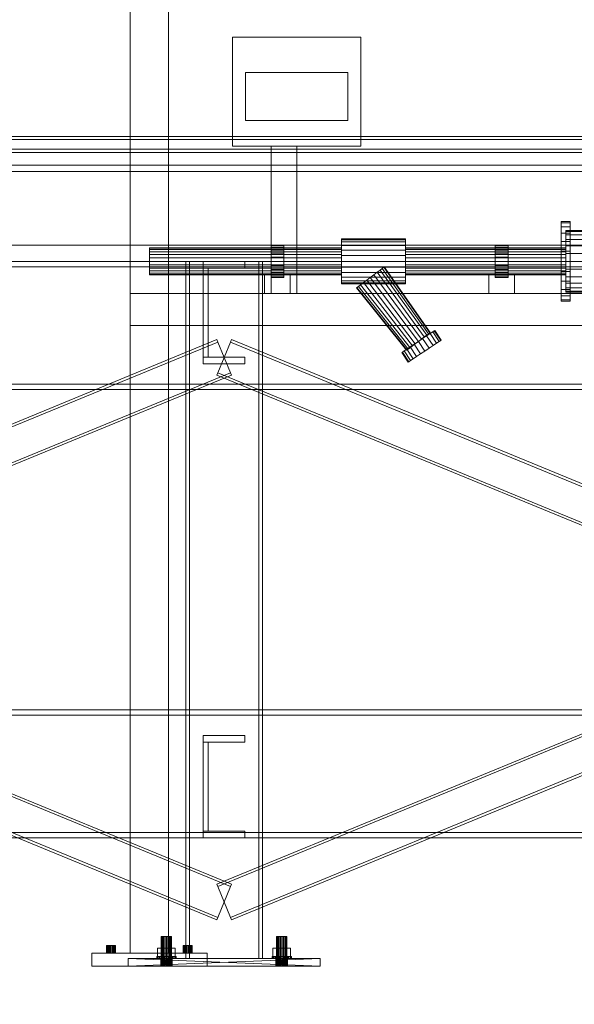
# Model space of a CAD drawing. Header units: millimetres. Extents: x -4395 to 65662, y -65530 to 6847.
# Tile 605 of 656: x 11556 to 12422, y -60 to 1477. Entities that reach past the tile are written whole.
import ezdxf

# ---------------------------------------------------------------- set-up
doc = ezdxf.new("R2010")
doc.units = ezdxf.units.MM
for name, color, linetype, lineweight in [('COTAS_O', 1, 'Continuous', 0), ('COTAS_P', 1, 'Continuous', 0), ('lateral_mezcladora', 7, 'Continuous', 0)]:
    doc.layers.add(name, color=color, linetype=linetype, lineweight=lineweight)
doc.dimstyles.new('R19_100', dxfattribs={"dimtxt": 250, "dimasz": 150, "dimexe": 150, "dimexo": 80, "dimgap": 100, "dimtad": 1, "dimtih": 1, "dimtoh": 1, "dimdsep": 46, "dimcen": 0.09, "dimadec": 0, "dimazin": 0, "dimtfac": 1, "dimtdec": 4, "dimtofl": 0, "dimtmove": 0, "dimatfit": 3, "dimfxl": 1, "dimtolj": 1, "dimtzin": 0, "dimarcsym": 0})

# ---------------------------------------------------------------- blocks, each defined once
blk = doc.blocks.new('DIM_R33_24')
at = {"layer": 'COTAS_O'}
for p, q in [((9808.4, 1100), (9808.4, 200)), ((16008.4, 1100), (16008.4, 200)), ((9808.4, 200), (9958.4, 245)), ((16008.4, 200), (15858.4, 245)), ((9808.4, 200), (16008.4, 200)), ((9808.4, 200), (9958.4, 155)), ((16008.4, 200), (15858.4, 155))]:
    blk.add_line(p, q, dxfattribs=at)
blk.add_text('6200 O', height=250, dxfattribs=at).set_placement((12908.4, 300))
blk = doc.blocks.new('DIM_R33_30')
at = {"layer": 'COTAS_P'}
for p, q in [((112.7, 0), (112.7, -2500)), ((65298.1, 0), (65298.1, -2500)), ((112.7, -2500), (262.7, -2455)), ((65298.1, -2500), (65148.1, -2455)), ((112.7, -2500), (65298.1, -2500)), ((112.7, -2500), (262.7, -2545)), ((65298.1, -2500), (65148.1, -2545))]:
    blk.add_line(p, q, dxfattribs=at)
blk.add_text('65185.39 P', height=250, dxfattribs=at).set_placement((32705.4, -2400))

msp = doc.modelspace()

# ---------------------------------------------------------------- linework, layer by layer
at = {"layer": 'lateral_mezcladora'}
for p, q in [((11728.381, 2610), (11728.381, 20)), ((11788.381, 20), (11788.381, 2610)), ((11888.381, 1450), (12088.381, 1450)), ((11888.381, 1450), (11888.381, 1280)), ((12088.381, 1280), (12088.381, 1450)), ((11908.381, 1395), (12068.381, 1395)), ((11908.381, 1395), (11908.381, 1320)), ((12068.381, 1320), (12068.381, 1395)), ((11908.381, 1320), (12068.381, 1320)), ((9808.381, 1295), (16008.381, 1295)), ((9833.381, 1290), (15408.381, 1290)), ((11888.381, 1280), (12088.381, 1280)), ((11948.381, 1280), (11988.381, 1280)), ((11948.381, 1280), (11948.381, 1050)), ((11988.381, 1050), (11988.381, 1280)), ((9808.381, 1275), (16008.381, 1275)), ((9833.381, 1270), (15408.381, 1270)), ((9808.381, 1250), (16008.381, 1250)), ((9808.381, 1240), (16008.381, 1240)), ((12401.381, 1159.887), (12401.381, 1162)), ((12401.381, 1162), (12415.381, 1162)), ((12401.381, 1153.694), (12401.381, 1159.887)), ((12401.381, 1159.887), (12415.381, 1159.887)), ((12401.381, 1143.841), (12401.381, 1153.694)), ((12401.381, 1153.694), (12415.381, 1153.694)), ((12415.381, 1159.887), (12415.381, 1162)), ((12415.381, 1153.694), (12415.381, 1159.887)), ((12415.381, 1143.841), (12415.381, 1153.694)), ((12401.381, 1131), (12401.381, 1143.841)), ((12401.381, 1143.841), (12415.381, 1143.841)), ((12408.381, 1146.364), (12408.381, 1148)), ((12408.381, 1148), (12588.381, 1148)), ((12408.381, 1141.569), (12408.381, 1146.364)), ((12408.381, 1146.364), (12588.381, 1146.364)), ((12408.381, 1133.941), (12408.381, 1141.569)), ((12408.381, 1141.569), (12588.381, 1141.569)), ((12415.381, 1131), (12415.381, 1143.841)), ((9808.381, 1125), (16008.381, 1125)), ((11948.381, 1124.148), (11948.381, 1125)), ((11948.381, 1125), (11968.381, 1125)), ((11948.381, 1121.651), (11948.381, 1124.148)), ((11948.381, 1124.148), (11968.381, 1124.148)), ((11968.381, 1124.148), (11968.381, 1125)), ((11968.381, 1121.651), (11968.381, 1124.148)), ((12058.381, 1133.807), (12058.381, 1135)), ((12058.381, 1135), (12158.381, 1135)), ((12058.381, 1130.311), (12058.381, 1133.807)), ((12058.381, 1133.807), (12158.381, 1133.807)), ((12058.381, 1124.749), (12058.381, 1130.311)), ((12058.381, 1130.311), (12158.381, 1130.311)), ((12058.381, 1117.5), (12058.381, 1124.749)), ((12058.381, 1124.749), (12158.381, 1124.749)), ((12158.381, 1133.807), (12158.381, 1135)), ((12158.381, 1130.311), (12158.381, 1133.807)), ((12158.381, 1124.749), (12158.381, 1130.311)), ((12158.381, 1117.5), (12158.381, 1124.749)), ((12298.381, 1124.148), (12298.381, 1125)), ((12298.381, 1125), (12318.381, 1125)), ((12298.381, 1121.651), (12298.381, 1124.148)), ((12298.381, 1124.148), (12318.381, 1124.148)), ((12318.381, 1124.148), (12318.381, 1125)), ((12318.381, 1121.651), (12318.381, 1124.148)), ((12401.381, 1116.047), (12401.381, 1131)), ((12401.381, 1131), (12415.381, 1131)), ((12408.381, 1124), (12408.381, 1133.941)), ((12408.381, 1133.941), (12588.381, 1133.941)), ((12408.381, 1112.423), (12408.381, 1124)), ((12408.381, 1124), (12588.381, 1124)), ((12415.381, 1116.047), (12415.381, 1131)), ((11758.381, 1120.478), (11758.381, 1121.2)), ((11758.381, 1121.2), (12058.381, 1121.2)), ((11758.381, 1118.36), (11758.381, 1120.478)), ((11758.381, 1120.478), (12058.381, 1120.478)), ((11758.381, 1114.991), (11758.381, 1118.36)), ((11758.381, 1118.36), (12058.381, 1118.36)), ((11758.381, 1110.6), (11758.381, 1114.991)), ((11758.381, 1114.991), (12058.381, 1114.991)), ((11758.381, 1105.487), (11758.381, 1110.6)), ((11758.381, 1110.6), (12058.381, 1110.6)), ((11948.381, 1117.678), (11948.381, 1121.651)), ((11948.381, 1121.651), (11968.381, 1121.651)), ((11948.381, 1112.5), (11948.381, 1117.678)), ((11948.381, 1117.678), (11968.381, 1117.678)), ((11948.381, 1106.47), (11948.381, 1112.5)), ((11948.381, 1112.5), (11968.381, 1112.5)), ((11968.381, 1117.678), (11968.381, 1121.651)), ((11968.381, 1112.5), (11968.381, 1117.678)), ((11968.381, 1106.47), (11968.381, 1112.5)), ((12058.381, 1120.478), (12058.381, 1121.2)), ((12058.381, 1118.36), (12058.381, 1120.478)), ((12058.381, 1114.991), (12058.381, 1118.36)), ((12058.381, 1109.059), (12058.381, 1117.5)), ((12058.381, 1117.5), (12158.381, 1117.5)), ((12058.381, 1110.6), (12058.381, 1114.991)), ((12058.381, 1105.487), (12058.381, 1110.6)), ((12058.381, 1109.059), (12058.381, 1100)), ((12058.381, 1109.059), (12158.381, 1109.059)), ((12158.381, 1120.478), (12158.381, 1121.2)), ((12158.381, 1121.2), (12408.381, 1121.2)), ((12158.381, 1118.36), (12158.381, 1120.478)), ((12158.381, 1120.478), (12408.381, 1120.478)), ((12158.381, 1114.991), (12158.381, 1118.36)), ((12158.381, 1118.36), (12408.381, 1118.36)), ((12158.381, 1109.059), (12158.381, 1117.5)), ((12158.381, 1110.6), (12158.381, 1114.991)), ((12158.381, 1114.991), (12408.381, 1114.991)), ((12158.381, 1105.487), (12158.381, 1110.6)), ((12158.381, 1110.6), (12408.381, 1110.6)), ((12158.381, 1100), (12158.381, 1109.059)), ((12298.381, 1117.678), (12298.381, 1121.651)), ((12298.381, 1121.651), (12318.381, 1121.651)), ((12298.381, 1112.5), (12298.381, 1117.678)), ((12298.381, 1117.678), (12318.381, 1117.678)), ((12298.381, 1106.47), (12298.381, 1112.5)), ((12298.381, 1112.5), (12318.381, 1112.5)), ((12318.381, 1117.678), (12318.381, 1121.651)), ((12318.381, 1112.5), (12318.381, 1117.678)), ((12318.381, 1106.47), (12318.381, 1112.5)), ((12401.381, 1116.047), (12401.381, 1100)), ((12401.381, 1116.047), (12415.381, 1116.047)), ((12408.381, 1120.478), (12408.381, 1121.2)), ((12408.381, 1118.36), (12408.381, 1120.478)), ((12408.381, 1114.991), (12408.381, 1118.36)), ((12408.381, 1110.6), (12408.381, 1114.991)), ((12408.381, 1112.423), (12408.381, 1100)), ((12408.381, 1112.423), (12588.381, 1112.423)), ((12408.381, 1105.487), (12408.381, 1110.6)), ((12415.381, 1100), (12415.381, 1116.047)), ((9733.381, 1100), (16053.381, 1100)), ((9733.381, 1091.5), (16053.381, 1091.5)), ((9808.381, 1100), (16008.381, 1100)), ((9808.381, 1091.5), (16008.381, 1091.5)), ((11758.381, 1105.487), (11758.381, 1100)), ((11758.381, 1105.487), (12058.381, 1105.487)), ((11758.381, 1100), (11758.381, 1094.513)), ((12058.381, 1100), (11758.381, 1100)), ((11758.381, 1094.513), (11758.381, 1089.4)), ((11758.381, 1094.513), (12058.381, 1094.513)), ((11815.048, 1100), (11935.048, 1100)), ((11815.048, 1100), (11815.048, 12)), ((11815.048, 1100), (11821.048, 1100)), ((11821.048, 12), (11821.048, 1100)), ((11842.548, 1100), (11907.548, 1100)), ((11842.548, 1089.5), (11842.548, 1100)), ((11907.548, 1089.5), (11907.548, 1100)), ((11929.048, 1100), (11935.048, 1100)), ((11929.048, 1100), (11929.048, 12)), ((11935.048, 12), (11935.048, 1100)), ((11948.381, 1106.47), (11948.381, 1100)), ((11948.381, 1106.47), (11968.381, 1106.47)), ((11948.381, 1100), (11948.381, 1093.53)), ((11968.381, 1100), (11948.381, 1100)), ((11948.381, 1093.53), (11948.381, 1087.5)), ((11948.381, 1093.53), (11968.381, 1093.53)), ((11968.381, 1100), (11968.381, 1106.47)), ((11968.381, 1100), (11968.381, 1093.53)), ((11968.381, 1093.53), (11968.381, 1087.5)), ((12058.381, 1100), (12058.381, 1105.487)), ((12058.381, 1100), (12058.381, 1094.513)), ((12058.381, 1100), (12058.381, 1090.941)), ((12158.381, 1100), (12058.381, 1100)), ((12058.381, 1094.513), (12058.381, 1089.4)), ((12158.381, 1105.487), (12158.381, 1100)), ((12158.381, 1105.487), (12408.381, 1105.487)), ((12158.381, 1100), (12158.381, 1094.513)), ((12408.381, 1100), (12158.381, 1100)), ((12158.381, 1100), (12158.381, 1090.941)), ((12158.381, 1094.513), (12158.381, 1089.4)), ((12158.381, 1094.513), (12408.381, 1094.513)), ((12298.381, 1106.47), (12298.381, 1100)), ((12298.381, 1106.47), (12318.381, 1106.47)), ((12298.381, 1100), (12298.381, 1093.53)), ((12318.381, 1100), (12298.381, 1100)), ((12298.381, 1093.53), (12298.381, 1087.5)), ((12298.381, 1093.53), (12318.381, 1093.53)), ((12318.381, 1100), (12318.381, 1106.47)), ((12318.381, 1100), (12318.381, 1093.53)), ((12318.381, 1093.53), (12318.381, 1087.5)), ((12401.381, 1100), (12401.381, 1083.953)), ((12415.381, 1100), (12401.381, 1100)), ((12408.381, 1100), (12408.381, 1105.487)), ((12408.381, 1100), (12408.381, 1094.513)), ((12408.381, 1100), (12408.381, 1087.577)), ((12588.381, 1100), (12408.381, 1100)), ((12408.381, 1094.513), (12408.381, 1089.4)), ((12415.381, 1100), (12415.381, 1083.953)), ((11758.381, 1089.4), (11758.381, 1085.009)), ((11758.381, 1089.4), (12058.381, 1089.4)), ((11758.381, 1085.009), (11758.381, 1081.64)), ((11758.381, 1085.009), (12058.381, 1085.009)), ((11758.381, 1081.64), (11758.381, 1079.522)), ((11758.381, 1081.64), (12058.381, 1081.64)), ((11758.381, 1079.522), (11758.381, 1078.8)), ((11758.381, 1079.522), (12058.381, 1079.522)), ((11758.381, 1078.8), (12058.381, 1078.8)), ((11842.548, 1089.5), (11907.548, 1089.5)), ((11842.548, 1089.5), (11850.048, 1089.5)), ((11842.548, 950.5), (11842.548, 1089.5)), ((11850.048, 950.5), (11850.048, 1089.5)), ((11938.381, 1078.8), (11978.381, 1078.8)), ((11938.381, 1078.8), (11938.381, 1050)), ((11948.381, 1087.5), (11948.381, 1082.322)), ((11948.381, 1087.5), (11968.381, 1087.5)), ((11948.381, 1082.322), (11948.381, 1078.349)), ((11948.381, 1082.322), (11968.381, 1082.322)), ((11948.381, 1078.349), (11948.381, 1075.852)), ((11948.381, 1078.349), (11968.381, 1078.349)), ((11968.381, 1087.5), (11968.381, 1082.322)), ((11968.381, 1082.322), (11968.381, 1078.349)), ((11968.381, 1078.349), (11968.381, 1075.852)), ((11978.381, 1050), (11978.381, 1078.8)), ((12058.381, 1090.941), (12058.381, 1082.5)), ((12058.381, 1090.941), (12158.381, 1090.941)), ((12058.381, 1089.4), (12058.381, 1085.009)), ((12058.381, 1085.009), (12058.381, 1081.64)), ((12058.381, 1082.5), (12058.381, 1075.251)), ((12058.381, 1082.5), (12158.381, 1082.5)), ((12058.381, 1081.64), (12058.381, 1079.522)), ((12058.381, 1079.522), (12058.381, 1078.8)), ((12108.972, 1079.193), (12103.381, 1075)), ((12108.972, 1079.193), (12114.181, 1083.1)), ((12108.972, 1079.193), (12183.144, 978.572)), ((12114.181, 1083.1), (12118.655, 1086.455)), ((12114.181, 1083.1), (12187.581, 981.9)), ((12118.655, 1086.455), (12122.088, 1089.03)), ((12118.655, 1086.455), (12191.392, 984.758)), ((12122.088, 1089.03), (12124.245, 1090.648)), ((12122.088, 1089.03), (12194.316, 986.951)), ((12124.245, 1090.648), (12124.981, 1091.2)), ((12124.245, 1090.648), (12196.155, 988.33)), ((12124.981, 1091.2), (12196.781, 988.8)), ((12158.381, 1090.941), (12158.381, 1082.5)), ((12158.381, 1089.4), (12158.381, 1085.009)), ((12158.381, 1089.4), (12408.381, 1089.4)), ((12158.381, 1085.009), (12158.381, 1081.64)), ((12158.381, 1085.009), (12408.381, 1085.009)), ((12158.381, 1082.5), (12158.381, 1075.251)), ((12158.381, 1081.64), (12158.381, 1079.522)), ((12158.381, 1081.64), (12408.381, 1081.64)), ((12158.381, 1079.522), (12158.381, 1078.8)), ((12158.381, 1079.522), (12408.381, 1079.522)), ((12158.381, 1078.8), (12408.381, 1078.8)), ((12288.381, 1078.8), (12328.381, 1078.8)), ((12288.381, 1078.8), (12288.381, 1050)), ((12298.381, 1087.5), (12298.381, 1082.322)), ((12298.381, 1087.5), (12318.381, 1087.5)), ((12298.381, 1082.322), (12298.381, 1078.349)), ((12298.381, 1082.322), (12318.381, 1082.322)), ((12298.381, 1078.349), (12298.381, 1075.852)), ((12298.381, 1078.349), (12318.381, 1078.349)), ((12318.381, 1087.5), (12318.381, 1082.322)), ((12318.381, 1082.322), (12318.381, 1078.349)), ((12318.381, 1078.349), (12318.381, 1075.852)), ((12328.381, 1050), (12328.381, 1078.8)), ((12401.381, 1083.953), (12401.381, 1069)), ((12401.381, 1083.953), (12415.381, 1083.953)), ((12408.381, 1089.4), (12408.381, 1085.009)), ((12408.381, 1087.577), (12408.381, 1076)), ((12408.381, 1087.577), (12588.381, 1087.577)), ((12408.381, 1085.009), (12408.381, 1081.64)), ((12408.381, 1081.64), (12408.381, 1079.522)), ((12408.381, 1079.522), (12408.381, 1078.8)), ((12408.381, 1076), (12408.381, 1066.059)), ((12408.381, 1076), (12588.381, 1076)), ((12415.381, 1083.953), (12415.381, 1069)), ((11948.381, 1075.852), (11948.381, 1075)), ((11948.381, 1075.852), (11968.381, 1075.852)), ((11948.381, 1075), (11968.381, 1075)), ((11968.381, 1075.852), (11968.381, 1075)), ((12058.381, 1075.251), (12058.381, 1069.689)), ((12058.381, 1075.251), (12158.381, 1075.251)), ((12058.381, 1069.689), (12058.381, 1066.193)), ((12058.381, 1069.689), (12158.381, 1069.689)), ((12058.381, 1066.193), (12058.381, 1065)), ((12058.381, 1066.193), (12158.381, 1066.193)), ((12058.381, 1065), (12158.381, 1065)), ((12084.675, 1060.97), (12082.517, 1059.352)), ((12088.108, 1063.545), (12084.675, 1060.97)), ((12084.675, 1060.97), (12162.447, 963.049)), ((12092.581, 1066.9), (12088.108, 1063.545)), ((12088.108, 1063.545), (12165.371, 965.242)), ((12097.791, 1070.807), (12092.581, 1066.9)), ((12092.581, 1066.9), (12169.181, 968.1)), ((12103.381, 1075), (12097.791, 1070.807)), ((12097.791, 1070.807), (12173.619, 971.428)), ((12178.381, 975), (12103.381, 1075)), ((12158.381, 1075.251), (12158.381, 1069.689)), ((12158.381, 1069.689), (12158.381, 1066.193)), ((12158.381, 1066.193), (12158.381, 1065)), ((12298.381, 1075.852), (12298.381, 1075)), ((12298.381, 1075.852), (12318.381, 1075.852)), ((12298.381, 1075), (12318.381, 1075)), ((12318.381, 1075.852), (12318.381, 1075)), ((12401.381, 1069), (12401.381, 1056.159)), ((12401.381, 1069), (12415.381, 1069)), ((12408.381, 1066.059), (12408.381, 1058.431)), ((12408.381, 1066.059), (12588.381, 1066.059)), ((12415.381, 1069), (12415.381, 1056.159)), ((11728.381, 1050), (14688.381, 1050)), ((11728.381, 1050), (11728.381, 1000)), ((11938.381, 1050), (11978.381, 1050)), ((11948.381, 1050), (11988.381, 1050)), ((12082.517, 1059.352), (12081.781, 1058.8)), ((12081.781, 1058.8), (12159.981, 961.2)), ((12082.517, 1059.352), (12160.608, 961.67)), ((12288.381, 1050), (12328.381, 1050)), ((12401.381, 1056.159), (12401.381, 1046.306)), ((12401.381, 1056.159), (12415.381, 1056.159)), ((12401.381, 1046.306), (12401.381, 1040.113)), ((12401.381, 1046.306), (12415.381, 1046.306)), ((12408.381, 1058.431), (12408.381, 1053.636)), ((12408.381, 1058.431), (12588.381, 1058.431)), ((12408.381, 1053.636), (12408.381, 1052)), ((12408.381, 1053.636), (12588.381, 1053.636)), ((12408.381, 1052), (12588.381, 1052)), ((12415.381, 1056.159), (12415.381, 1046.306)), ((12415.381, 1046.306), (12415.381, 1040.113)), ((12401.381, 1040.113), (12401.381, 1038)), ((12401.381, 1040.113), (12415.381, 1040.113)), ((12401.381, 1038), (12415.381, 1038)), ((12415.381, 1040.113), (12415.381, 1038)), ((11728.381, 1000), (14688.381, 1000)), ((12187.581, 981.9), (12191.392, 984.758)), ((12191.278, 983.598), (12196.62, 987.159)), ((12191.392, 984.758), (12194.316, 986.951)), ((12194.316, 986.951), (12196.155, 988.33)), ((12196.155, 988.33), (12196.781, 988.8)), ((12196.62, 987.159), (12200.719, 989.892)), ((12196.62, 987.159), (12206.62, 972.159)), ((12200.719, 989.892), (12203.296, 991.61)), ((12200.719, 989.892), (12210.719, 974.892)), ((12203.296, 991.61), (12204.175, 992.196)), ((12203.296, 991.61), (12213.296, 976.61)), ((12204.175, 992.196), (12214.175, 977.196)), ((9796.97, 127.745), (11863.637, 977.745)), ((9798.492, 124.046), (11865.158, 974.046)), ((9818.271, 974.046), (11884.938, 124.046)), ((9819.793, 977.745), (11886.459, 127.745)), ((11865.158, 974.046), (11863.637, 977.745)), ((11863.637, 127.745), (13930.304, 977.745)), ((11884.938, 925.954), (11865.158, 974.046)), ((11865.158, 124.046), (13931.825, 974.046)), ((11865.158, 925.954), (11884.938, 974.046)), ((11884.938, 974.046), (11886.459, 977.745)), ((11884.938, 974.046), (13951.605, 124.046)), ((11886.459, 977.745), (13953.126, 127.745)), ((12171.706, 970.549), (12165.485, 966.402)), ((12173.619, 971.428), (12169.181, 968.1)), ((12178.381, 975), (12171.706, 970.549)), ((12171.706, 970.549), (12181.706, 955.549)), ((12178.381, 975), (12173.619, 971.428)), ((12185.057, 979.451), (12178.381, 975)), ((12178.381, 975), (12183.144, 978.572)), ((12188.381, 960), (12178.381, 975)), ((12183.144, 978.572), (12187.581, 981.9)), ((12185.057, 979.451), (12191.278, 983.598)), ((12185.057, 979.451), (12195.057, 964.451)), ((12191.278, 983.598), (12201.278, 968.598)), ((12195.057, 964.451), (12201.278, 968.598)), ((12201.278, 968.598), (12206.62, 972.159)), ((12206.62, 972.159), (12210.719, 974.892)), ((12210.719, 974.892), (12213.296, 976.61)), ((12213.296, 976.61), (12214.175, 977.196)), ((12153.467, 958.39), (12152.588, 957.804)), ((12152.588, 957.804), (12162.588, 942.804)), ((12156.044, 960.108), (12153.467, 958.39)), ((12153.467, 958.39), (12163.467, 943.39)), ((12160.143, 962.841), (12156.044, 960.108)), ((12156.044, 960.108), (12166.044, 945.108)), ((12160.608, 961.67), (12159.981, 961.2)), ((12165.485, 966.402), (12160.143, 962.841)), ((12160.143, 962.841), (12170.143, 947.841)), ((12162.447, 963.049), (12160.608, 961.67)), ((12165.371, 965.242), (12162.447, 963.049)), ((12169.181, 968.1), (12165.371, 965.242)), ((12165.485, 966.402), (12175.485, 951.402)), ((12181.706, 955.549), (12175.485, 951.402)), ((12188.381, 960), (12181.706, 955.549)), ((12188.381, 960), (12195.057, 964.451)), ((11842.548, 950.5), (11907.548, 950.5)), ((11842.548, 940), (11842.548, 950.5)), ((11842.548, 950.5), (11850.048, 950.5)), ((11842.548, 940), (11907.548, 940)), ((11907.548, 940), (11907.548, 950.5)), ((12163.467, 943.39), (12162.588, 942.804)), ((12166.044, 945.108), (12163.467, 943.39)), ((12170.143, 947.841), (12166.044, 945.108)), ((12175.485, 951.402), (12170.143, 947.841)), ((9796.97, 922.255), (11863.637, 72.255)), ((9798.492, 925.954), (11865.158, 75.954)), ((9818.271, 75.954), (11884.938, 925.954)), ((9819.793, 72.255), (11886.459, 922.255)), ((11863.637, 922.255), (11865.158, 925.954)), ((11863.637, 922.255), (13930.304, 72.255)), ((11865.158, 925.954), (13931.825, 75.954)), ((11886.459, 922.255), (11884.938, 925.954)), ((11884.938, 75.954), (13951.605, 925.954)), ((11886.459, 72.255), (13953.126, 922.255)), ((9733.381, 908.5), (16053.381, 908.5)), ((9808.381, 908.5), (16008.381, 908.5)), ((9733.381, 900), (16053.381, 900)), ((9808.381, 900), (16008.381, 900)), ((9808.381, 400), (16008.381, 400)), ((9808.381, 391.5), (16008.381, 391.5)), ((11842.548, 360), (11907.548, 360)), ((11842.548, 349.5), (11842.548, 360)), ((11907.548, 349.5), (11907.548, 360)), ((11842.548, 349.5), (11907.548, 349.5)), ((11842.548, 349.5), (11850.048, 349.5)), ((11842.548, 210.5), (11842.548, 349.5)), ((11850.048, 210.5), (11850.048, 349.5)), ((9808.381, 208.5), (16008.381, 208.5)), ((9808.381, 200), (16008.381, 200)), ((11842.548, 210.5), (11907.548, 210.5)), ((11842.548, 200), (11842.548, 210.5)), ((11842.548, 210.5), (11850.048, 210.5)), ((11842.548, 200), (11907.548, 200)), ((11907.548, 200), (11907.548, 210.5)), ((11863.637, 127.745), (11865.158, 124.046)), ((11865.158, 124.046), (11884.938, 75.954)), ((11884.938, 124.046), (11865.158, 75.954)), ((11886.459, 127.745), (11884.938, 124.046)), ((11865.158, 75.954), (11863.637, 72.255)), ((11884.938, 75.954), (11886.459, 72.255)), ((11691.381, 32), (11691.62, 32)), ((11691.381, 32), (11691.381, 20)), ((11691.62, 32), (11692.319, 32)), ((11691.62, 20), (11691.62, 32)), ((11692.319, 32), (11693.432, 32)), ((11692.319, 20), (11692.319, 32)), ((11693.432, 32), (11694.881, 32)), ((11693.432, 20), (11693.432, 32)), ((11694.881, 32), (11696.57, 32)), ((11694.881, 20), (11694.881, 32)), ((11696.57, 32), (11698.381, 32)), ((11696.57, 20), (11696.57, 32)), ((11698.381, 32), (11700.193, 32)), ((11698.381, 20), (11698.381, 32)), ((11700.193, 32), (11701.881, 32)), ((11700.193, 20), (11700.193, 32)), ((11701.881, 32), (11703.331, 32)), ((11701.881, 20), (11701.881, 32)), ((11703.331, 32), (11704.444, 32)), ((11703.331, 20), (11703.331, 32)), ((11704.444, 32), (11705.143, 32)), ((11704.444, 20), (11704.444, 32)), ((11705.143, 32), (11705.381, 32)), ((11705.143, 20), (11705.143, 32)), ((11705.381, 20), (11705.381, 32)), ((11777.321, 46), (11777.048, 46)), ((11777.048, 0), (11777.048, 46)), ((11778.12, 46), (11777.321, 46)), ((11777.321, 0), (11777.321, 46)), ((11779.391, 46), (11778.12, 46)), ((11778.12, 0), (11778.12, 46)), ((11781.048, 46), (11779.391, 46)), ((11779.391, 0), (11779.391, 46)), ((11782.978, 46), (11781.048, 46)), ((11781.048, 0), (11781.048, 46)), ((11785.048, 46), (11782.978, 46)), ((11782.978, 0), (11782.978, 46)), ((11787.119, 46), (11785.048, 46)), ((11785.048, 0), (11785.048, 46)), ((11789.048, 46), (11787.119, 46)), ((11787.119, 0), (11787.119, 46)), ((11790.705, 46), (11789.048, 46)), ((11789.048, 0), (11789.048, 46)), ((11791.976, 46), (11790.705, 46)), ((11790.705, 0), (11790.705, 46)), ((11792.776, 46), (11791.976, 46)), ((11791.976, 0), (11791.976, 46)), ((11793.048, 46), (11792.776, 46)), ((11792.776, 0), (11792.776, 46)), ((11793.048, 46), (11793.048, 0)), ((11811.381, 32), (11811.62, 32)), ((11811.381, 32), (11811.381, 20)), ((11811.62, 32), (11812.319, 32)), ((11811.62, 20), (11811.62, 32)), ((11812.319, 32), (11813.432, 32)), ((11812.319, 20), (11812.319, 32)), ((11813.432, 32), (11814.881, 32)), ((11813.432, 20), (11813.432, 32)), ((11814.881, 32), (11816.57, 32)), ((11814.881, 20), (11814.881, 32)), ((11816.57, 32), (11818.381, 32)), ((11816.57, 20), (11816.57, 32)), ((11818.381, 32), (11820.193, 32)), ((11818.381, 20), (11818.381, 32)), ((11820.193, 32), (11821.881, 32)), ((11820.193, 20), (11820.193, 32)), ((11821.881, 32), (11823.331, 32)), ((11821.881, 20), (11821.881, 32)), ((11823.331, 32), (11824.444, 32)), ((11823.331, 20), (11823.331, 32)), ((11824.444, 32), (11825.143, 32)), ((11824.444, 20), (11824.444, 32)), ((11825.143, 32), (11825.381, 32)), ((11825.143, 20), (11825.143, 32)), ((11825.381, 20), (11825.381, 32)), ((11957.321, 46), (11957.048, 46)), ((11957.048, 0), (11957.048, 46)), ((11958.12, 46), (11957.321, 46)), ((11957.321, 0), (11957.321, 46)), ((11959.391, 46), (11958.12, 46)), ((11958.12, 0), (11958.12, 46)), ((11961.048, 46), (11959.391, 46)), ((11959.391, 0), (11959.391, 46)), ((11962.978, 46), (11961.048, 46)), ((11961.048, 0), (11961.048, 46)), ((11965.048, 46), (11962.978, 46)), ((11962.978, 0), (11962.978, 46)), ((11967.119, 46), (11965.048, 46)), ((11965.048, 0), (11965.048, 46)), ((11969.048, 46), (11967.119, 46)), ((11967.119, 0), (11967.119, 46)), ((11970.705, 46), (11969.048, 46)), ((11969.048, 0), (11969.048, 46)), ((11971.976, 46), (11970.705, 46)), ((11970.705, 0), (11970.705, 46)), ((11972.776, 46), (11971.976, 46)), ((11971.976, 0), (11971.976, 46)), ((11973.048, 46), (11972.776, 46)), ((11972.776, 0), (11972.776, 46)), ((11973.048, 46), (11973.048, 0)), ((11668.381, 20), (11848.381, 20)), ((11668.381, 20), (11668.381, 0)), ((11691.62, 20), (11691.381, 20)), ((11691.62, 20), (11692.319, 20)), ((11692.319, 20), (11693.432, 20)), ((11693.432, 20), (11694.881, 20)), ((11694.881, 20), (11696.57, 20)), ((11696.57, 20), (11698.381, 20)), ((11698.381, 20), (11700.193, 20)), ((11700.193, 20), (11701.881, 20)), ((11701.881, 20), (11703.331, 20)), ((11703.331, 20), (11704.444, 20)), ((11704.444, 20), (11705.143, 20)), ((11705.143, 20), (11705.381, 20)), ((11728.381, 20), (11788.381, 20)), ((11771.198, 15), (11771.198, 28)), ((11771.198, 28), (11778.123, 28)), ((11771.198, 28), (11777.048, 28)), ((11781.048, 28), (11777.048, 28)), ((11777.048, 28), (11777.048, 15)), ((11778.123, 15), (11778.123, 28)), ((11778.123, 28), (11791.973, 28)), ((11778.123, 28), (11781.048, 28)), ((11789.048, 28), (11781.048, 28)), ((11781.048, 28), (11781.048, 15)), ((11793.048, 28), (11789.048, 28)), ((11789.048, 28), (11789.048, 15)), ((11791.973, 28), (11789.048, 28)), ((11791.973, 15), (11791.973, 28)), ((11791.973, 28), (11798.898, 28)), ((11793.048, 15), (11793.048, 28)), ((11793.048, 28), (11798.898, 28)), ((11798.898, 28), (11798.898, 15)), ((11811.62, 20), (11811.381, 20)), ((11811.62, 20), (11812.319, 20)), ((11812.319, 20), (11813.432, 20)), ((11813.432, 20), (11814.881, 20)), ((11814.881, 20), (11816.57, 20)), ((11816.57, 20), (11818.381, 20)), ((11818.381, 20), (11820.193, 20)), ((11820.193, 20), (11821.881, 20)), ((11821.881, 20), (11823.331, 20)), ((11823.331, 20), (11824.444, 20)), ((11824.444, 20), (11825.143, 20)), ((11825.143, 20), (11825.381, 20)), ((11848.381, 0), (11848.381, 20)), ((11951.198, 15), (11951.198, 28)), ((11951.198, 28), (11958.123, 28)), ((11951.198, 28), (11957.048, 28)), ((11961.048, 28), (11957.048, 28)), ((11957.048, 28), (11957.048, 15)), ((11958.123, 15), (11958.123, 28)), ((11958.123, 28), (11971.973, 28)), ((11958.123, 28), (11961.048, 28)), ((11969.048, 28), (11961.048, 28)), ((11961.048, 28), (11961.048, 15)), ((11973.048, 28), (11969.048, 28)), ((11969.048, 28), (11969.048, 15)), ((11971.973, 28), (11969.048, 28)), ((11971.973, 15), (11971.973, 28)), ((11971.973, 28), (11978.898, 28)), ((11973.048, 15), (11973.048, 28)), ((11973.048, 28), (11978.898, 28)), ((11978.898, 28), (11978.898, 15)), ((11668.381, 0), (11848.381, 0)), ((11776.048, 12), (11725.048, 12)), ((11725.048, 12), (11776.221, 12)), ((11725.048, 12), (11776.733, 12)), ((11725.048, 12), (11777.565, 12)), ((11725.048, 12), (11778.684, 12)), ((11725.048, 12), (11780.048, 12)), ((11725.048, 12), (11781.604, 12)), ((11725.048, 12), (11783.292, 12)), ((11725.048, 12), (11785.048, 12)), ((11725.048, 12), (11786.804, 12)), ((12025.048, 12), (11725.048, 12)), ((11725.048, 12), (11788.492, 12)), ((11725.048, 12), (11790.048, 12)), ((11725.048, 12), (11791.412, 12)), ((12025.048, 0), (11725.048, 12)), ((11725.048, 12), (11725.048, 0)), ((11725.048, 0), (12025.048, 12)), ((11725.048, 0), (11776.048, 0)), ((11776.221, 0), (11725.048, 0)), ((11776.733, 0), (11725.048, 0)), ((11777.565, 0), (11725.048, 0)), ((11778.684, 0), (11725.048, 0)), ((11780.048, 0), (11725.048, 0)), ((11781.604, 0), (11725.048, 0)), ((11783.292, 0), (11725.048, 0)), ((11785.048, 0), (11725.048, 0)), ((11786.804, 0), (11725.048, 0)), ((11725.048, 0), (12025.048, 0)), ((11788.492, 0), (11725.048, 0)), ((11790.048, 0), (11725.048, 0)), ((11791.412, 0), (11725.048, 0)), ((11770.048, 12), (11770.048, 15)), ((11770.048, 15), (11770.559, 15)), ((11770.048, 15), (11776.048, 15)), ((11770.559, 12), (11770.048, 12)), ((11776.048, 12), (11770.048, 12)), ((11770.559, 12), (11770.559, 15)), ((11770.559, 15), (11772.058, 15)), ((11770.559, 15), (11776.355, 15)), ((11772.058, 12), (11770.559, 12)), ((11776.355, 12), (11770.559, 12)), ((11778.123, 15), (11771.198, 15)), ((11777.048, 15), (11771.198, 15)), ((11772.058, 12), (11772.058, 15)), ((11772.058, 15), (11774.442, 15)), ((11772.058, 15), (11777.254, 15)), ((11774.442, 12), (11772.058, 12)), ((11777.254, 12), (11772.058, 12)), ((11774.442, 12), (11774.442, 15)), ((11774.442, 15), (11777.548, 15)), ((11774.442, 15), (11778.684, 15)), ((11777.548, 12), (11774.442, 12)), ((11778.684, 12), (11774.442, 12)), ((11776.355, 15), (11776.048, 15)), ((11776.048, 15), (11776.048, 12)), ((11776.221, 12), (11776.048, 12)), ((11776.048, 0), (11776.221, 12)), ((11776.048, 0), (11776.048, 12)), ((11776.221, 0), (11776.048, 12)), ((11776.048, 12), (11776.355, 12)), ((11776.048, 0), (11776.221, 0)), ((11776.733, 12), (11776.221, 12)), ((11776.221, 0), (11776.733, 12)), ((11776.221, 0), (11776.221, 12)), ((11776.733, 0), (11776.221, 12)), ((11776.221, 0), (11776.733, 0)), ((11777.254, 15), (11776.355, 15)), ((11776.355, 15), (11776.355, 12)), ((11776.355, 12), (11777.254, 12)), ((11777.565, 12), (11776.733, 12)), ((11776.733, 0), (11777.565, 12)), ((11776.733, 0), (11776.733, 12)), ((11777.565, 0), (11776.733, 12)), ((11776.733, 0), (11777.565, 0)), ((11777.048, 15), (11781.048, 15)), ((11777.321, 0), (11777.048, 0)), ((11778.684, 15), (11777.254, 15)), ((11777.254, 15), (11777.254, 12)), ((11777.254, 12), (11778.684, 12)), ((11778.12, 0), (11777.321, 0)), ((11777.548, 12), (11777.548, 15)), ((11777.548, 15), (11781.166, 15)), ((11777.548, 15), (11780.548, 15)), ((11781.166, 12), (11777.548, 12)), ((11780.548, 12), (11777.548, 12)), ((11778.684, 12), (11777.565, 12)), ((11777.565, 12), (11791.412, 12)), ((11777.565, 0), (11778.684, 12)), ((11777.565, 0), (11777.565, 12)), ((11778.684, 0), (11777.565, 12)), ((11777.565, 0), (11778.684, 0)), ((11791.412, 0), (11777.565, 0)), ((11779.391, 0), (11778.12, 0)), ((11791.973, 15), (11778.123, 15)), ((11781.048, 15), (11778.123, 15)), ((11780.548, 15), (11778.684, 15)), ((11778.684, 15), (11778.684, 12)), ((11780.048, 12), (11778.684, 12)), ((11778.684, 12), (11791.412, 12)), ((11778.684, 12), (11965.048, 12)), ((11778.684, 12), (11966.804, 12)), ((11778.684, 12), (11968.492, 12)), ((11778.684, 12), (11970.048, 12)), ((11778.684, 12), (11971.412, 12)), ((11778.684, 0), (11780.048, 12)), ((11778.684, 0), (11778.684, 12)), ((11780.048, 0), (11778.684, 12)), ((11778.684, 12), (11780.548, 12)), ((11778.684, 0), (11780.048, 0)), ((11791.412, 0), (11778.684, 0)), ((11965.048, 0), (11778.684, 0)), ((11966.804, 0), (11778.684, 0)), ((11968.492, 0), (11778.684, 0)), ((11970.048, 0), (11778.684, 0)), ((11971.412, 0), (11778.684, 0)), ((11781.048, 0), (11779.391, 0)), ((11781.604, 12), (11780.048, 12)), ((11780.048, 12), (11971.412, 12)), ((11780.048, 0), (11781.604, 12)), ((11780.048, 0), (11780.048, 12)), ((11781.604, 0), (11780.048, 12)), ((11780.048, 0), (11781.604, 0)), ((11971.412, 0), (11780.048, 0)), ((11782.719, 15), (11780.548, 15)), ((11780.548, 15), (11780.548, 12)), ((11780.548, 12), (11782.719, 12)), ((11781.048, 15), (11789.048, 15)), ((11782.978, 0), (11781.048, 0)), ((11781.166, 12), (11781.166, 15)), ((11781.166, 15), (11785.048, 15)), ((11781.166, 15), (11782.719, 15)), ((11785.048, 12), (11781.166, 12)), ((11782.719, 12), (11781.166, 12)), ((11783.292, 12), (11781.604, 12)), ((11781.604, 12), (11971.412, 12)), ((11781.604, 0), (11783.292, 12)), ((11781.604, 0), (11781.604, 12)), ((11783.292, 0), (11781.604, 12)), ((11781.604, 0), (11783.292, 0)), ((11971.412, 0), (11781.604, 0)), ((11785.048, 15), (11782.719, 15)), ((11782.719, 15), (11782.719, 12)), ((11782.719, 12), (11785.048, 12)), ((11785.048, 0), (11782.978, 0)), ((11785.048, 12), (11783.292, 12)), ((11783.292, 12), (12025.048, 12)), ((11783.292, 12), (11971.412, 12)), ((11783.292, 0), (11785.048, 12)), ((11783.292, 0), (11783.292, 12)), ((11785.048, 0), (11783.292, 12)), ((11783.292, 0), (11785.048, 0)), ((12025.048, 0), (11783.292, 0)), ((11971.412, 0), (11783.292, 0)), ((11785.048, 12), (11785.048, 15)), ((11785.048, 15), (11788.93, 15)), ((11787.378, 15), (11785.048, 15)), ((11785.048, 12), (11786.804, 12)), ((11956.048, 12), (11785.048, 12)), ((11956.221, 12), (11785.048, 12)), ((11956.733, 12), (11785.048, 12)), ((11785.048, 12), (12025.048, 12)), ((11957.565, 12), (11785.048, 12)), ((11958.684, 12), (11785.048, 12)), ((11960.048, 12), (11785.048, 12)), ((11961.604, 12), (11785.048, 12)), ((11963.292, 12), (11785.048, 12)), ((11965.048, 12), (11785.048, 12)), ((11785.048, 12), (11971.412, 12)), ((11785.048, 0), (11786.804, 12)), ((11785.048, 0), (11785.048, 12)), ((11786.804, 0), (11785.048, 12)), ((11788.93, 12), (11785.048, 12)), ((11785.048, 12), (11787.378, 12)), ((11786.804, 0), (11785.048, 0)), ((11785.048, 0), (11956.048, 0)), ((11785.048, 0), (11956.221, 0)), ((11785.048, 0), (11956.733, 0)), ((12025.048, 0), (11785.048, 0)), ((11785.048, 0), (11957.565, 0)), ((11785.048, 0), (11958.684, 0)), ((11785.048, 0), (11960.048, 0)), ((11785.048, 0), (11961.604, 0)), ((11785.048, 0), (11963.292, 0)), ((11785.048, 0), (11965.048, 0)), ((11971.412, 0), (11785.048, 0)), ((11787.119, 0), (11785.048, 0)), ((11786.804, 12), (11788.492, 12)), ((11956.048, 12), (11786.804, 12)), ((11956.221, 12), (11786.804, 12)), ((11786.804, 0), (11788.492, 12)), ((11786.804, 0), (11786.804, 12)), ((11788.492, 0), (11786.804, 12)), ((11788.492, 0), (11786.804, 0)), ((11786.804, 0), (11956.048, 0)), ((11786.804, 0), (11956.221, 0)), ((11789.048, 0), (11787.119, 0)), ((11789.548, 15), (11787.378, 15)), ((11787.378, 15), (11787.378, 12)), ((11788.93, 15), (11787.378, 15)), ((11787.378, 12), (11789.548, 12)), ((11787.378, 12), (11788.93, 12)), ((11788.492, 12), (11790.048, 12)), ((11956.048, 12), (11788.492, 12)), ((11956.221, 12), (11788.492, 12)), ((11788.492, 0), (11790.048, 12)), ((11788.492, 0), (11788.492, 12)), ((11790.048, 0), (11788.492, 12)), ((11790.048, 0), (11788.492, 0)), ((11788.492, 0), (11956.048, 0)), ((11788.492, 0), (11956.221, 0)), ((11788.93, 12), (11788.93, 15)), ((11788.93, 15), (11792.548, 15)), ((11792.548, 12), (11788.93, 12)), ((11789.048, 15), (11793.048, 15)), ((11789.048, 15), (11791.973, 15)), ((11790.705, 0), (11789.048, 0)), ((11791.412, 15), (11789.548, 15)), ((11789.548, 15), (11789.548, 12)), ((11792.548, 15), (11789.548, 15)), ((11789.548, 12), (11791.412, 12)), ((11789.548, 12), (11792.548, 12)), ((11790.048, 12), (11791.412, 12)), ((11956.048, 12), (11790.048, 12)), ((11956.221, 12), (11790.048, 12)), ((12025.048, 12), (11790.048, 12)), ((11790.048, 12), (11965.048, 12)), ((11790.048, 0), (11791.412, 12)), ((11790.048, 0), (11790.048, 12)), ((11791.412, 0), (11790.048, 12)), ((11791.412, 0), (11790.048, 0)), ((11790.048, 0), (11956.048, 0)), ((11790.048, 0), (11956.221, 0)), ((11790.048, 0), (12025.048, 0)), ((11965.048, 0), (11790.048, 0)), ((11791.976, 0), (11790.705, 0)), ((11792.842, 15), (11791.412, 15)), ((11791.412, 15), (11791.412, 12)), ((11795.655, 15), (11791.412, 15)), ((11791.412, 12), (11792.531, 12)), ((11956.048, 12), (11791.412, 12)), ((11956.221, 12), (11791.412, 12)), ((11791.412, 12), (11965.048, 12)), ((11791.412, 0), (11792.531, 12)), ((11791.412, 0), (11791.412, 12)), ((11792.531, 0), (11791.412, 12)), ((11791.412, 12), (11792.842, 12)), ((11791.412, 12), (11795.655, 12)), ((11792.531, 0), (11791.412, 0)), ((11791.412, 0), (11956.048, 0)), ((11791.412, 0), (11956.221, 0)), ((11965.048, 0), (11791.412, 0)), ((11798.898, 15), (11791.973, 15)), ((11792.776, 0), (11791.976, 0)), ((11792.531, 12), (11793.363, 12)), ((11956.048, 12), (11792.531, 12)), ((11956.221, 12), (11792.531, 12)), ((11792.531, 12), (11965.048, 12)), ((11792.531, 0), (11793.363, 12)), ((11792.531, 0), (11792.531, 12)), ((11793.363, 0), (11792.531, 12)), ((11793.363, 0), (11792.531, 0)), ((11792.531, 0), (11956.048, 0)), ((11792.531, 0), (11956.221, 0)), ((11965.048, 0), (11792.531, 0)), ((11792.548, 12), (11792.548, 15)), ((11792.548, 15), (11795.655, 15)), ((11795.655, 12), (11792.548, 12)), ((11792.776, 0), (11793.048, 0)), ((11793.741, 15), (11792.842, 15)), ((11792.842, 15), (11792.842, 12)), ((11798.039, 15), (11792.842, 15)), ((11792.842, 12), (11793.741, 12)), ((11792.842, 12), (11798.039, 12)), ((11798.898, 15), (11793.048, 15)), ((11793.363, 12), (11793.875, 12)), ((11956.048, 12), (11793.363, 12)), ((11956.221, 12), (11793.363, 12)), ((11793.363, 12), (11965.048, 12)), ((11793.363, 0), (11793.875, 12)), ((11793.363, 0), (11793.363, 12)), ((11793.875, 0), (11793.363, 12)), ((11793.875, 0), (11793.363, 0)), ((11793.363, 0), (11956.048, 0)), ((11793.363, 0), (11956.221, 0)), ((11965.048, 0), (11793.363, 0)), ((11794.048, 15), (11793.741, 15)), ((11793.741, 15), (11793.741, 12)), ((11799.537, 15), (11793.741, 15)), ((11793.741, 12), (11794.048, 12)), ((11793.741, 12), (11799.537, 12)), ((11793.875, 12), (11794.048, 12)), ((11956.048, 12), (11793.875, 12)), ((11956.221, 12), (11793.875, 12)), ((11793.875, 12), (11965.048, 12)), ((11793.875, 0), (11794.048, 12)), ((11793.875, 0), (11793.875, 12)), ((11794.048, 0), (11793.875, 12)), ((11794.048, 0), (11793.875, 0)), ((11793.875, 0), (11956.048, 0)), ((11793.875, 0), (11956.221, 0)), ((11965.048, 0), (11793.875, 0)), ((11794.048, 12), (11794.048, 15)), ((11794.048, 15), (11800.048, 15)), ((11794.048, 12), (11956.048, 12)), ((11956.221, 12), (11794.048, 12)), ((11794.048, 12), (11956.733, 12)), ((11794.048, 12), (11957.565, 12)), ((11794.048, 12), (11958.684, 12)), ((11794.048, 12), (11960.048, 12)), ((11794.048, 12), (11961.604, 12)), ((11794.048, 12), (11963.292, 12)), ((11794.048, 12), (11965.048, 12)), ((11794.048, 12), (11794.048, 0)), ((11800.048, 12), (11794.048, 12)), ((11956.048, 0), (11794.048, 0)), ((11794.048, 0), (11956.221, 0)), ((11956.733, 0), (11794.048, 0)), ((11957.565, 0), (11794.048, 0)), ((11958.684, 0), (11794.048, 0)), ((11960.048, 0), (11794.048, 0)), ((11961.604, 0), (11794.048, 0)), ((11963.292, 0), (11794.048, 0)), ((11965.048, 0), (11794.048, 0)), ((11795.655, 12), (11795.655, 15)), ((11795.655, 15), (11798.039, 15)), ((11798.039, 12), (11795.655, 12)), ((11798.039, 12), (11798.039, 15)), ((11798.039, 15), (11799.537, 15)), ((11799.537, 12), (11798.039, 12)), ((11799.537, 12), (11799.537, 15)), ((11799.537, 15), (11800.048, 15)), ((11800.048, 12), (11799.537, 12)), ((11800.048, 15), (11800.048, 12)), ((11815.048, 12), (11935.048, 12)), ((11815.048, 12), (11821.048, 12)), ((11929.048, 12), (11935.048, 12)), ((11950.048, 12), (11950.048, 15)), ((11950.048, 15), (11950.559, 15)), ((11950.048, 15), (11956.048, 15)), ((11950.559, 12), (11950.048, 12)), ((11956.048, 12), (11950.048, 12)), ((11950.559, 12), (11950.559, 15)), ((11950.559, 15), (11952.058, 15)), ((11950.559, 15), (11956.355, 15)), ((11952.058, 12), (11950.559, 12)), ((11956.355, 12), (11950.559, 12)), ((11958.123, 15), (11951.198, 15)), ((11957.048, 15), (11951.198, 15)), ((11952.058, 12), (11952.058, 15)), ((11952.058, 15), (11954.442, 15)), ((11952.058, 15), (11957.254, 15)), ((11954.442, 12), (11952.058, 12)), ((11957.254, 12), (11952.058, 12)), ((11954.442, 12), (11954.442, 15)), ((11954.442, 15), (11957.548, 15)), ((11954.442, 15), (11958.684, 15)), ((11957.548, 12), (11954.442, 12)), ((11958.684, 12), (11954.442, 12)), ((11956.355, 15), (11956.048, 15)), ((11956.048, 15), (11956.048, 12)), ((11956.048, 12), (11956.221, 12)), ((11956.048, 0), (11956.221, 12)), ((11956.048, 0), (11956.048, 12)), ((11956.221, 0), (11956.048, 12)), ((11956.048, 12), (11956.355, 12)), ((11956.221, 0), (11956.048, 0)), ((11956.733, 12), (11956.221, 12)), ((11956.221, 0), (11956.733, 12)), ((11956.221, 0), (11956.221, 12)), ((11956.733, 0), (11956.221, 12)), ((11956.221, 0), (11956.733, 0)), ((11957.254, 15), (11956.355, 15)), ((11956.355, 15), (11956.355, 12)), ((11956.355, 12), (11957.254, 12)), ((11957.565, 12), (11956.733, 12)), ((11956.733, 0), (11957.565, 12)), ((11956.733, 0), (11956.733, 12)), ((11957.565, 0), (11956.733, 12)), ((11956.733, 0), (11957.565, 0)), ((11957.048, 15), (11961.048, 15)), ((11957.321, 0), (11957.048, 0)), ((11958.684, 15), (11957.254, 15)), ((11957.254, 15), (11957.254, 12)), ((11957.254, 12), (11958.684, 12)), ((11958.12, 0), (11957.321, 0)), ((11957.548, 12), (11957.548, 15)), ((11957.548, 15), (11961.166, 15)), ((11957.548, 15), (11960.548, 15)), ((11961.166, 12), (11957.548, 12)), ((11960.548, 12), (11957.548, 12)), ((11958.684, 12), (11957.565, 12)), ((11957.565, 0), (11958.684, 12)), ((11957.565, 0), (11957.565, 12)), ((11958.684, 0), (11957.565, 12)), ((11957.565, 0), (11958.684, 0)), ((11959.391, 0), (11958.12, 0)), ((11971.973, 15), (11958.123, 15)), ((11961.048, 15), (11958.123, 15)), ((11960.548, 15), (11958.684, 15)), ((11958.684, 15), (11958.684, 12)), ((11960.048, 12), (11958.684, 12)), ((11958.684, 0), (11960.048, 12)), ((11958.684, 0), (11958.684, 12)), ((11960.048, 0), (11958.684, 12)), ((11958.684, 12), (11960.548, 12)), ((11958.684, 0), (11960.048, 0)), ((11961.048, 0), (11959.391, 0)), ((11961.604, 12), (11960.048, 12)), ((11960.048, 12), (12025.048, 12)), ((11960.048, 0), (11961.604, 12)), ((11960.048, 0), (11960.048, 12)), ((11961.604, 0), (11960.048, 12)), ((11960.048, 0), (11961.604, 0)), ((12025.048, 0), (11960.048, 0)), ((11962.719, 15), (11960.548, 15)), ((11960.548, 15), (11960.548, 12)), ((11960.548, 12), (11962.719, 12)), ((11961.048, 15), (11969.048, 15)), ((11962.978, 0), (11961.048, 0)), ((11961.166, 12), (11961.166, 15)), ((11961.166, 15), (11965.048, 15)), ((11961.166, 15), (11962.719, 15)), ((11965.048, 12), (11961.166, 12)), ((11962.719, 12), (11961.166, 12)), ((11963.292, 12), (11961.604, 12)), ((11961.604, 12), (12025.048, 12)), ((11961.604, 0), (11963.292, 12)), ((11961.604, 0), (11961.604, 12)), ((11963.292, 0), (11961.604, 12)), ((11961.604, 0), (11963.292, 0)), ((12025.048, 0), (11961.604, 0)), ((11965.048, 15), (11962.719, 15)), ((11962.719, 15), (11962.719, 12)), ((11962.719, 12), (11965.048, 12)), ((11965.048, 0), (11962.978, 0)), ((11965.048, 12), (11963.292, 12)), ((11963.292, 12), (12025.048, 12)), ((11963.292, 0), (11965.048, 12)), ((11963.292, 0), (11963.292, 12)), ((11965.048, 0), (11963.292, 12)), ((11963.292, 0), (11965.048, 0)), ((12025.048, 0), (11963.292, 0)), ((11965.048, 12), (11965.048, 15)), ((11965.048, 15), (11968.93, 15)), ((11967.378, 15), (11965.048, 15)), ((12025.048, 12), (11965.048, 12)), ((11966.804, 12), (11965.048, 12)), ((11965.048, 12), (11971.412, 12)), ((11965.048, 12), (11972.531, 12)), ((11965.048, 12), (11973.363, 12)), ((11965.048, 12), (11973.875, 12)), ((11965.048, 12), (11974.048, 12)), ((11965.048, 0), (11966.804, 12)), ((11965.048, 0), (11965.048, 12)), ((11966.804, 0), (11965.048, 12)), ((11968.93, 12), (11965.048, 12)), ((11965.048, 12), (11967.378, 12)), ((11965.048, 0), (12025.048, 0)), ((11965.048, 0), (11966.804, 0)), ((11971.412, 0), (11965.048, 0)), ((11972.531, 0), (11965.048, 0)), ((11973.363, 0), (11965.048, 0)), ((11973.875, 0), (11965.048, 0)), ((11974.048, 0), (11965.048, 0)), ((11967.119, 0), (11965.048, 0)), ((12025.048, 12), (11966.804, 12)), ((11968.492, 12), (11966.804, 12)), ((11966.804, 12), (11974.048, 12)), ((11966.804, 0), (11968.492, 12)), ((11966.804, 0), (11966.804, 12)), ((11968.492, 0), (11966.804, 12)), ((11966.804, 0), (12025.048, 0)), ((11966.804, 0), (11968.492, 0)), ((11974.048, 0), (11966.804, 0)), ((11969.048, 0), (11967.119, 0)), ((11969.548, 15), (11967.378, 15)), ((11967.378, 15), (11967.378, 12)), ((11968.93, 15), (11967.378, 15)), ((11967.378, 12), (11969.548, 12)), ((11967.378, 12), (11968.93, 12)), ((12025.048, 12), (11968.492, 12)), ((11970.048, 12), (11968.492, 12)), ((11974.048, 12), (11968.492, 12)), ((11968.492, 0), (11970.048, 12)), ((11968.492, 0), (11968.492, 12)), ((11970.048, 0), (11968.492, 12)), ((11968.492, 0), (12025.048, 0)), ((11968.492, 0), (11970.048, 0)), ((11968.492, 0), (11974.048, 0)), ((11968.93, 12), (11968.93, 15)), ((11968.93, 15), (11972.548, 15)), ((11972.548, 12), (11968.93, 12)), ((11969.048, 15), (11973.048, 15)), ((11969.048, 15), (11971.973, 15)), ((11970.705, 0), (11969.048, 0)), ((11971.412, 15), (11969.548, 15)), ((11969.548, 15), (11969.548, 12)), ((11972.548, 15), (11969.548, 15)), ((11969.548, 12), (11971.412, 12)), ((11969.548, 12), (11972.548, 12)), ((12025.048, 12), (11970.048, 12)), ((11971.412, 12), (11970.048, 12)), ((11974.048, 12), (11970.048, 12)), ((11970.048, 0), (11971.412, 12)), ((11970.048, 0), (11970.048, 12)), ((11971.412, 0), (11970.048, 12)), ((11970.048, 0), (12025.048, 0)), ((11970.048, 0), (11971.412, 0)), ((11970.048, 0), (11974.048, 0)), ((11971.976, 0), (11970.705, 0)), ((11972.842, 15), (11971.412, 15)), ((11971.412, 15), (11971.412, 12)), ((11975.655, 15), (11971.412, 15)), ((12025.048, 12), (11971.412, 12)), ((11972.531, 12), (11971.412, 12)), ((11974.048, 12), (11971.412, 12)), ((11971.412, 0), (11972.531, 12)), ((11971.412, 0), (11971.412, 12)), ((11972.531, 0), (11971.412, 12)), ((11971.412, 12), (11972.842, 12)), ((11971.412, 12), (11975.655, 12)), ((11971.412, 0), (12025.048, 0)), ((11971.412, 0), (11972.531, 0)), ((11971.412, 0), (11974.048, 0)), ((11978.898, 15), (11971.973, 15)), ((11972.776, 0), (11971.976, 0)), ((12025.048, 12), (11972.531, 12)), ((11973.363, 12), (11972.531, 12)), ((11974.048, 12), (11972.531, 12)), ((11972.531, 0), (11973.363, 12)), ((11972.531, 0), (11972.531, 12)), ((11973.363, 0), (11972.531, 12)), ((11972.531, 0), (12025.048, 0)), ((11972.531, 0), (11973.363, 0)), ((11972.531, 0), (11974.048, 0)), ((11972.548, 12), (11972.548, 15)), ((11972.548, 15), (11975.655, 15)), ((11975.655, 12), (11972.548, 12)), ((11972.776, 0), (11973.048, 0)), ((11973.741, 15), (11972.842, 15)), ((11972.842, 15), (11972.842, 12)), ((11978.039, 15), (11972.842, 15)), ((11972.842, 12), (11973.741, 12)), ((11972.842, 12), (11978.039, 12)), ((11978.898, 15), (11973.048, 15)), ((12025.048, 12), (11973.363, 12)), ((11973.875, 12), (11973.363, 12)), ((11973.363, 0), (11973.875, 12)), ((11973.363, 0), (11973.363, 12)), ((11973.875, 0), (11973.363, 12)), ((11973.363, 0), (12025.048, 0)), ((11973.363, 0), (11973.875, 0)), ((11974.048, 15), (11973.741, 15)), ((11973.741, 15), (11973.741, 12)), ((11979.537, 15), (11973.741, 15)), ((11973.741, 12), (11974.048, 12)), ((11973.741, 12), (11979.537, 12)), ((12025.048, 12), (11973.875, 12)), ((11974.048, 12), (11973.875, 12)), ((11973.875, 0), (11974.048, 12)), ((11973.875, 0), (11973.875, 12)), ((11974.048, 0), (11973.875, 12)), ((11973.875, 0), (12025.048, 0)), ((11973.875, 0), (11974.048, 0)), ((11974.048, 12), (11974.048, 15)), ((11974.048, 15), (11980.048, 15)), ((12025.048, 12), (11974.048, 12)), ((11974.048, 12), (11974.048, 0)), ((11980.048, 12), (11974.048, 12)), ((11974.048, 0), (12025.048, 0)), ((11975.655, 12), (11975.655, 15)), ((11975.655, 15), (11978.039, 15)), ((11978.039, 12), (11975.655, 12)), ((11978.039, 12), (11978.039, 15)), ((11978.039, 15), (11979.537, 15)), ((11979.537, 12), (11978.039, 12)), ((11979.537, 12), (11979.537, 15)), ((11979.537, 15), (11980.048, 15)), ((11980.048, 12), (11979.537, 12)), ((11980.048, 15), (11980.048, 12)), ((12025.048, 0), (12025.048, 12))]:
    msp.add_line(p, q, dxfattribs=at)

# ---------------------------------------------------------------- dimensions: what is measured, and where the dimension line sits
at = {"layer": 'COTAS_O'}
dim = msp.add_aligned_dim(p1=(9808.381, 1100), p2=(16008.381, 1100), distance=-900, text='<> O', dimstyle='R19_100', dxfattribs=at)
dim.commit()
dim.dimension.update_dxf_attribs({"geometry": 'DIM_R33_24', "text_midpoint": (12908.381, 200)})
at = {"layer": 'COTAS_P'}
dim = msp.add_aligned_dim(p1=(112.7, 0), p2=(65298.0949, 0), distance=-2500, text='<> P', dimstyle='R19_100', dxfattribs=at)
dim.commit()
dim.dimension.update_dxf_attribs({"geometry": 'DIM_R33_30', "text_midpoint": (32705.3975, -2500)})

doc.saveas('drawing.dxf')
